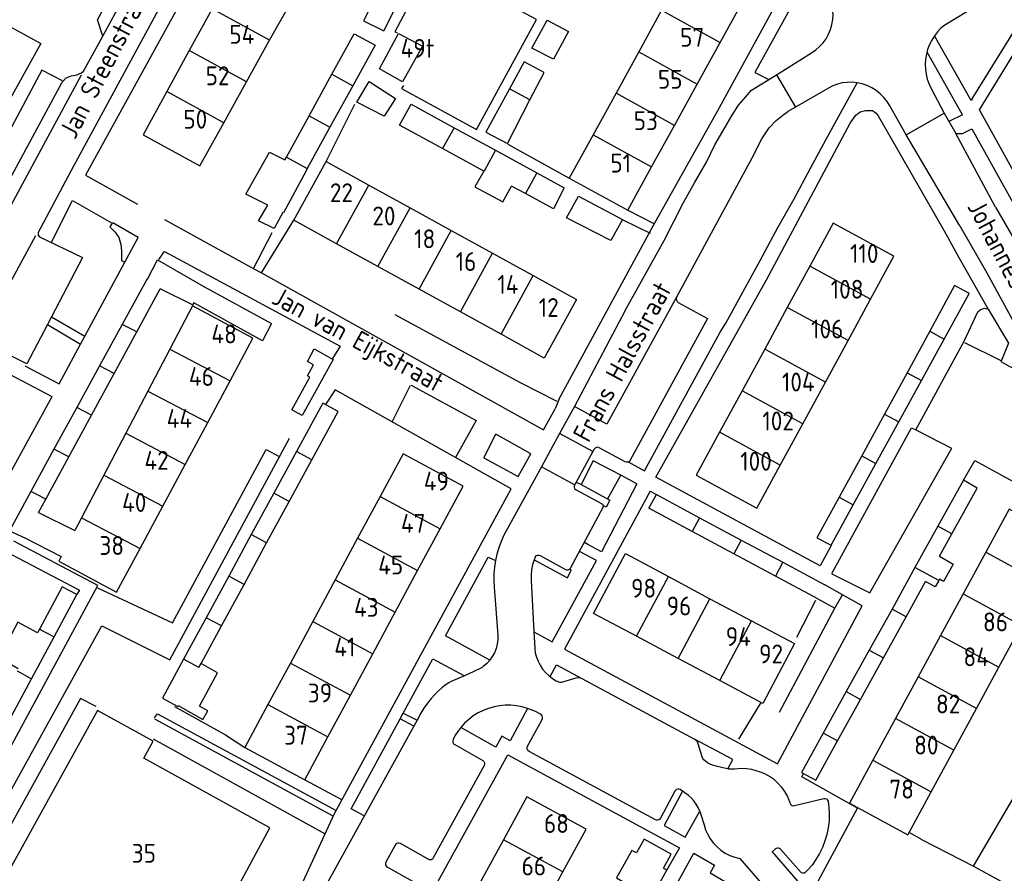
# Model space of a CAD drawing. Header units: metres. Extents: x 226218 to 240385, y 439369 to 449677.
# Tile 268 of 353: x 236533 to 236663, y 445272 to 445386. Entities that reach past the tile are written whole.
import ezdxf

# ---------------------------------------------------------------- set-up
doc = ezdxf.new("R2010")
doc.units = ezdxf.units.M
doc.header["$MEASUREMENT"] = 0
for name, color, linetype in [('DAKRAND', 4, 'Continuous'), ('DAKRAND-BYG', 4, 'Continuous'), ('HEG', 253, 'Continuous'), ('HEK', 253, 'Continuous'), ('HOOFDGEBOUW', 4, 'Continuous'), ('HUISNUMMER', 253, 'Continuous'), ('KANTVERH', 253, 'Continuous'), ('RASTER', 253, 'Continuous'), ('STRAATNAAM', 253, 'Continuous'), ('TUSSENMUUR', 253, 'Continuous')]:
    doc.layers.add(name, color=color, linetype=linetype)
doc.styles.get("Standard").update_dxf_attribs({"font": 'iso.shx'})

msp = doc.modelspace()

# ---------------------------------------------------------------- linework, layer by layer
at = {"layer": 'DAKRAND'}
for p, q in [((236548.23, 445344.28), (236551.35, 445350)), ((236546.3, 445345.28), (236543.28, 445339.76)), ((236545.22, 445338.75), (236548.23, 445344.28)), ((236543.28, 445339.76), (236540.26, 445334.24)), ((236542.21, 445333.22), (236545.22, 445338.75)), ((236540.26, 445334.24), (236537.24, 445328.71)), ((236539.2, 445327.68), (236542.21, 445333.22)), ((236537.24, 445328.71), (236534.17, 445323.11)), ((236536.15, 445322.08), (236539.2, 445327.68)), ((236535.19, 445320.31), (236536.15, 445322.08)), ((236535.19, 445320.31), (236540.02, 445317.91)), ((236533.35, 445316.93), (236538.21, 445314.45))]:
    msp.add_line(p, q, dxfattribs=at)
for points in [[(236549.64, 445351.29), (236551, 445353.84), (236557.05, 445350.34)], [(236549.64, 445351.29), (236549.6, 445351.31), (236546.3, 445345.28)], [(236555.81, 445348.14), (236555.65, 445347.86), (236551.35, 445350)], [(236557.05, 445350.34), (236566.11, 445345.4), (236564.92, 445343.09), (236555.81, 445348.14)], [(236534.17, 445323.11), (236531.31, 445317.88), (236533.35, 445316.93)]]:
    msp.add_lwpolyline(points, dxfattribs=at)
at = {"layer": 'DAKRAND-BYG'}
for p, q in [((236571.1, 445372.96), (236574.12, 445378.48)), ((236600.43, 445375.08), (236602.3, 445378.72)), ((236576.92, 445376.95), (236573.88, 445371.44)), ((236568.09, 445367.49), (236571.1, 445372.96)), ((236573.88, 445371.44), (236570.87, 445365.97)), ((236594.3, 445365.64), (236588.83, 445368.61)), ((236595.86, 445368.4), (236601.35, 445365.39)), ((236567.89, 445367.11), (236568.09, 445367.49)), ((236570.87, 445365.97), (236570.71, 445365.68)), ((236599.84, 445362.64), (236597.99, 445363.64)), ((236655.43, 445343.32), (236658.75, 445349.38)), ((236658.75, 445349.38), (236658.69, 445349.41)), ((236653.52, 445344.36), (236650.51, 445338.85)), ((236653.89, 445345.03), (236653.52, 445344.36)), ((236652.41, 445337.82), (236655.43, 445343.32)), ((236650.51, 445338.85), (236647.5, 445333.34)), ((236649.39, 445332.32), (236652.41, 445337.82)), ((236572.94, 445334.82), (236569.44, 445328.38)), ((236647.5, 445333.34), (236644.48, 445327.84)), ((236646.37, 445326.81), (236649.39, 445332.32)), ((236569.44, 445328.38), (236566.44, 445322.87)), ((236568.47, 445321.78), (236571.47, 445327.29)), ((236644.48, 445327.84), (236641.47, 445322.33)), ((236643.35, 445321.3), (236646.37, 445326.81)), ((236657.98, 445324.58), (236654.6, 445318.48)), ((236656.46, 445317.47), (236659.8, 445323.53)), ((236659.8, 445323.53), (236657.98, 445324.58)), ((236566.44, 445322.87), (236563.44, 445317.36)), ((236565.47, 445316.27), (236568.47, 445321.78)), ((236622.96, 445319.61), (236628.47, 445316.65)), ((236654.6, 445318.48), (236651.55, 445312.98)), ((236563.44, 445317.36), (236560.45, 445311.85)), ((236627.51, 445314.83), (236621.99, 445317.79)), ((236654.82, 445314.51), (236656.46, 445317.47)), ((236562.48, 445310.76), (236565.47, 445316.27)), ((236628.47, 445316.65), (236633.99, 445313.69)), ((236633.02, 445311.87), (236627.51, 445314.83)), ((236633.99, 445313.69), (236639.6, 445310.68)), ((236651.55, 445312.98), (236648.51, 445307.49)), ((236560.45, 445311.85), (236557.45, 445306.34)), ((236638.65, 445308.85), (236633.02, 445311.87)), ((236559.48, 445305.24), (236562.48, 445310.76)), ((236641.92, 445309.38), (236639.6, 445310.68)), ((236650.38, 445306.47), (236652.96, 445311.15)), ((236640.92, 445307.59), (236641.92, 445309.38)), ((236638.65, 445308.85), (236640.92, 445307.59)), ((236557.45, 445306.34), (236554.45, 445300.83)), ((236648.51, 445307.49), (236645.48, 445302.03)), ((236647.36, 445301.01), (236650.38, 445306.47)), ((236556.77, 445300.25), (236559.48, 445305.24)), ((236534.27, 445298.24), (236537.25, 445303.78)), ((236535.32, 445304.83), (236535.05, 445304.33)), ((236645.48, 445302.03), (236642.43, 445296.52)), ((236644.31, 445295.49), (236647.36, 445301.01)), ((236531.28, 445292.7), (236534.27, 445298.24)), ((236642.43, 445296.52), (236639.37, 445291)), ((236641.26, 445289.97), (236644.31, 445295.49))]:
    msp.add_line(p, q, dxfattribs=at)
for points in [[(236581.01, 445384.23), (236582.94, 445388.03), (236580.26, 445389.4), (236578.32, 445385.59), (236581.01, 445384.23)], [(236605.55, 445384.17), (236603.55, 445380.5), (236600.67, 445381.95), (236602.72, 445385.67), (236605.55, 445384.17)], [(236574.12, 445378.48), (236577.08, 445383.86), (236579.9, 445382.37), (236576.92, 445376.95)], [(236586.16, 445382.2), (236583.51, 445377.49), (236580.44, 445379.19), (236582.98, 445383.9), (236586.16, 445382.2)], [(236602.3, 445378.72), (236599.67, 445380.12), (236597.73, 445376.56)], [(236582.56, 445375.25), (236581.07, 445372.92), (236577.45, 445374.77), (236579.09, 445377.52), (236582.56, 445375.25)], [(236597.73, 445376.56), (236594.57, 445370.79), (236597.45, 445369.29), (236600.43, 445375.08)], [(236588.83, 445368.61), (236583.1, 445371.72), (236584.65, 445374.5), (236590.37, 445371.39)], [(236590.37, 445371.39), (236595.76, 445368.45), (236595.86, 445368.4)], [(236565.64, 445361.11), (236562.7, 445362.55), (236565.85, 445368.15), (236567.89, 445367.11)], [(236570.71, 445365.68), (236567.71, 445360.1), (236567.62, 445360.14)], [(236594.3, 445365.64), (236593.13, 445363.53), (236596.85, 445361.55), (236597.99, 445363.64)], [(236601.35, 445365.39), (236604.98, 445363.41), (236603.54, 445360.63), (236599.84, 445362.64)], [(236612.72, 445359.21), (236611.17, 445356.43), (236605.27, 445359.43), (236606.87, 445362.31), (236612.72, 445359.21)], [(236567.62, 445360.14), (236566.46, 445358.01), (236564.38, 445359.01), (236565.64, 445361.11)], [(236658.69, 445349.41), (236656.79, 445350.45), (236653.89, 445345.03)], [(236574.3, 445340.63), (236570.18, 445333.18), (236568.8, 445333.94), (236571.2, 445338.28), (236570.88, 445338.46), (236571.68, 445339.91), (236570.88, 445340.35), (236571.8, 445342.02), (236574.3, 445340.63)], [(236571.47, 445327.29), (236574.97, 445333.72), (236572.94, 445334.82)], [(236621.99, 445317.79), (236616.23, 445320.89), (236617.23, 445322.68), (236622.96, 445319.61)], [(236641.47, 445322.33), (236638.53, 445316.95), (236640.41, 445315.95), (236643.35, 445321.3)], [(236654.82, 445314.51), (236656.62, 445313.43), (236655.33, 445311.15), (236654.82, 445311.44), (236654.72, 445311.26)], [(236537.25, 445303.78), (236540.28, 445309.4), (236538.34, 445310.45), (236535.32, 445304.83)], [(236654.72, 445311.26), (236654.24, 445310.43), (236652.96, 445311.15)], [(236535.05, 445304.33), (236532.43, 445305.74), (236529.92, 445301.04), (236532.5, 445299.58)], [(236554.45, 445300.83), (236551.64, 445295.66), (236553.67, 445294.56), (236553.74, 445294.69)], [(236553.74, 445294.69), (236556.99, 445292.82), (236557.68, 445293.97), (236556.55, 445294.58), (236558.94, 445299.02), (236556.77, 445300.25)], [(236639.37, 445291), (236636.49, 445285.8), (236638.38, 445284.75), (236641.26, 445289.97)], [(236618.15, 445273.07), (236619.19, 445274.92), (236615.6, 445276.93), (236614.6, 445275.12), (236613.96, 445275.43), (236611.93, 445271.79), (236612.98, 445271.17), (236611.92, 445269.27), (236610.65, 445270), (236610.38, 445269.53)], [(236618.15, 445273.07), (236618.61, 445272.84), (236615.29, 445266.86)]]:
    msp.add_lwpolyline(points, dxfattribs=at)
at = {"layer": 'HEG'}
for p, q in [((236659.31, 445273.36), (236665.51, 445283.92)), ((236652.51, 445276.86), (236659.31, 445273.36))]:
    msp.add_line(p, q, dxfattribs=at)
at = {"layer": 'HEK'}
for p, q in [((236635.85, 445303.74), (236638.4, 445308.65)), ((236633.56, 445293.78), (236640.92, 445307.59)), ((236628.17, 445290.2), (236631.14, 445295.07)), ((236652.51, 445276.86), (236650.77, 445277.83)), ((236659.31, 445273.36), (236663.91, 445270.82))]:
    msp.add_line(p, q, dxfattribs=at)
for points in [[(236582.49, 445346.58), (236599.15, 445337.58), (236604.01, 445335.09)], [(236657.98, 445324.58), (236659.49, 445327.22), (236665.96, 445323.66)]]:
    msp.add_lwpolyline(points, dxfattribs=at)
at = {"layer": 'HOOFDGEBOUW'}
for p, q in [((236565.87, 445383), (236568.93, 445388.49)), ((236625.68, 445382.72), (236628.73, 445388.25)), ((236558.22, 445387.18), (236555.2, 445381.66)), ((236617.92, 445386.99), (236614.88, 445381.46)), ((236562.81, 445377.5), (236565.87, 445383)), ((236622.64, 445377.19), (236625.68, 445382.72)), ((236555.2, 445381.66), (236552.2, 445376.19)), ((236614.88, 445381.46), (236611.86, 445375.97)), ((236559.77, 445372.04), (236562.81, 445377.5)), ((236619.61, 445371.7), (236622.64, 445377.19)), ((236611.86, 445375.97), (236608.82, 445370.45)), ((236616.57, 445366.18), (236619.61, 445371.7)), ((236579.03, 445363.78), (236584.51, 445360.76)), ((236584.51, 445360.76), (236589.99, 445357.74)), ((236589.99, 445357.74), (236595.48, 445354.72)), ((236580.22, 445352.97), (236574.74, 445355.99)), ((236595.48, 445354.72), (236600.87, 445351.75)), ((236645.65, 445348.64), (236648.75, 445354.33)), ((236585.71, 445349.95), (236580.22, 445352.97)), ((236637.59, 445353.02), (236634.59, 445347.5)), ((236600.87, 445351.75), (236606.61, 445348.59)), ((236591.19, 445346.93), (236585.71, 445349.95)), ((236642.66, 445343.12), (236645.65, 445348.64)), ((236596.59, 445343.96), (236591.19, 445346.93)), ((236634.59, 445347.5), (236631.6, 445341.98)), ((236639.66, 445337.6), (236642.66, 445343.12)), ((236552.62, 445341.99), (236549.7, 445336.41)), ((236631.6, 445341.98), (236628.6, 445336.47)), ((236557.65, 445332.24), (236560.64, 445337.8)), ((236549.7, 445336.41), (236546.78, 445330.83)), ((236628.6, 445336.47), (236625.6, 445330.95)), ((236636.66, 445332.08), (236639.66, 445337.6)), ((236554.67, 445326.69), (236557.65, 445332.24)), ((236633.67, 445326.57), (236636.66, 445332.08)), ((236546.78, 445330.83), (236543.86, 445325.24)), ((236551.69, 445321.14), (236554.67, 445326.69)), ((236543.86, 445325.24), (236540.9, 445319.59)), ((236588.49, 445318.12), (236591.56, 445323.81)), ((236580.53, 445322.41), (236577.55, 445316.88)), ((236548.67, 445315.53), (236551.69, 445321.14)), ((236540.9, 445319.59), (236540.02, 445317.91)), ((236585.52, 445312.59), (236588.49, 445318.12)), ((236577.55, 445316.88), (236574.58, 445311.36)), ((236660.95, 445315.03), (236657.95, 445309.51)), ((236582.54, 445307.07), (236585.52, 445312.59)), ((236618.81, 445311.8), (236624.33, 445308.86)), ((236574.58, 445311.36), (236571.6, 445305.84)), ((236657.95, 445309.51), (236654.95, 445303.99)), ((236624.33, 445308.86), (236629.86, 445305.92)), ((236579.56, 445301.55), (236582.54, 445307.07)), ((236571.6, 445305.84), (236568.63, 445300.32)), ((236629.86, 445305.92), (236635.57, 445302.89)), ((236662.7, 445299.78), (236665.7, 445305.3)), ((236620.12, 445300.94), (236614.59, 445303.88)), ((236654.95, 445303.99), (236651.97, 445298.5)), ((236576.59, 445296.03), (236579.56, 445301.55)), ((236568.63, 445300.32), (236565.65, 445294.79)), ((236625.65, 445298), (236620.12, 445300.94)), ((236659.72, 445294.3), (236662.7, 445299.78)), ((236651.97, 445298.5), (236648.97, 445292.97)), ((236573.61, 445290.51), (236576.59, 445296.03)), ((236656.71, 445288.76), (236659.72, 445294.3)), ((236648.97, 445292.97), (236645.95, 445287.42)), ((236653.7, 445283.21), (236656.71, 445288.76)), ((236650.77, 445277.83), (236653.7, 445283.21)), ((236604.79, 445272.58), (236607.88, 445278.26)), ((236596.92, 445276.86), (236593.93, 445271.36)), ((236601.79, 445267.08), (236604.79, 445272.58))]:
    msp.add_line(p, q, dxfattribs=at)
for points in [[(236552.2, 445376.19), (236549.06, 445370.45), (236556.59, 445366.33), (236559.77, 445372.04)], [(236608.82, 445370.45), (236605.65, 445364.71), (236613.41, 445360.43), (236616.57, 445366.18)], [(236574.74, 445355.99), (236569.08, 445359.1), (236573.37, 445366.89), (236579.03, 445363.78)], [(236648.75, 445354.33), (236640.68, 445358.71), (236637.59, 445353.02)], [(236606.61, 445348.59), (236602.33, 445340.8), (236596.59, 445343.96)], [(236560.64, 445337.8), (236563.66, 445343.43), (236555.63, 445347.75), (236552.62, 445341.99)], [(236625.6, 445330.95), (236622.51, 445325.26), (236630.57, 445320.87), (236633.67, 445326.57)], [(236591.56, 445323.81), (236583.6, 445328.1), (236580.53, 445322.41)], [(236670.13, 445317.43), (236664.04, 445320.73), (236660.95, 445315.03)], [(236538.21, 445314.45), (236537.89, 445313.83), (236545.55, 445309.72), (236548.67, 445315.53)], [(236614.59, 445303.88), (236608.89, 445306.91), (236613.1, 445314.84), (236618.81, 445311.8)], [(236635.57, 445302.89), (236631.35, 445294.96), (236625.65, 445298)], [(236565.65, 445294.79), (236562.58, 445289.1), (236570.54, 445284.81), (236573.61, 445290.51)], [(236565.88, 445278.45), (236549.16, 445287.67), (236550.42, 445289.95), (236543.02, 445294.03), (236528.98, 445268.71), (236536.4, 445264.66), (236536.97, 445265.81), (236543.3, 445262.12), (236542.58, 445260.81), (236543.79, 445260.09), (236544.32, 445260.72), (236545.98, 445259.78), (236544.97, 445257.83), (236552.51, 445253.66), (236565.88, 445278.45)], [(236645.95, 445287.42), (236642.86, 445281.72), (236650.61, 445277.52), (236650.77, 445277.83)], [(236607.88, 445278.26), (236600.02, 445282.54), (236596.92, 445276.86)]]:
    msp.add_lwpolyline(points, dxfattribs=at)
at = {"layer": 'KANTVERH'}
for p, q in [((236543.71, 445383.53), (236554.91, 445404.35)), ((236658.45, 445386.79), (236655.51, 445385.02)), ((236633.15, 445378.43), (236637.82, 445381.34)), ((236657.84, 445373.08), (236653.15, 445381.43)), ((236629.83, 445376.39), (236633.15, 445378.43)), ((236633.15, 445378.43), (236635.67, 445374.12)), ((236639.7, 445369.8), (236643.87, 445377.35)), ((236640.05, 445376.66), (236635.67, 445374.12)), ((236653.7, 445376.59), (236655.42, 445373.3)), ((236573.37, 445366.89), (236577.2, 445374.52)), ((236635.67, 445374.12), (236634.69, 445373.56)), ((236650.37, 445370.46), (236648.21, 445374.29)), ((236650.37, 445370.46), (236655.42, 445373.3)), ((236655.42, 445373.3), (236656.99, 445370.64)), ((236657.84, 445373.08), (236656.06, 445372.22)), ((236657.51, 445358.38), (236650.37, 445370.46)), ((236662.23, 445360.85), (236656.99, 445370.64)), ((236597.5, 445369.19), (236605.65, 445364.71)), ((236630.15, 445367.84), (236619.91, 445348.87)), ((236613.41, 445360.43), (236616.86, 445358.69)), ((236564.77, 445352.12), (236569.08, 445359.1)), ((236612.78, 445359.16), (236616.4, 445357.4)), ((236563.73, 445352.68), (236566.21, 445357.47)), ((236655.41, 445357.68), (236657.39, 445354.17)), ((236527.13, 445342.98), (236534.82, 445357.06)), ((236657.39, 445354.17), (236657.41, 445354.16)), ((236657.39, 445354.17), (236661.29, 445347.28)), ((236613.09, 445347.13), (236606.33, 445334.38)), ((236536.91, 445346.3), (236536.37, 445345.26)), ((236536.91, 445346.3), (236541.35, 445343.7)), ((236536.37, 445345.26), (236540.78, 445342.64)), ((236625.69, 445344.25), (236626.45, 445345.45)), ((236540.78, 445342.64), (236541.35, 445343.7)), ((236658.14, 445342.86), (236662.95, 445340.47)), ((236574.55, 445336.57), (236573.29, 445334.63)), ((236582.12, 445332.33), (236584.59, 445337.23)), ((236604.32, 445335.41), (236603.76, 445334.05)), ((236606.33, 445334.38), (236604.37, 445330.81)), ((236651.65, 445331.26), (236656.41, 445328.86)), ((236594.31, 445327.58), (236595.91, 445330.72)), ((236604.37, 445330.81), (236601.95, 445326.37)), ((236608.79, 445328.4), (236604.37, 445330.81)), ((236608.96, 445328.72), (236608.79, 445328.4)), ((236613.06, 445327.03), (236609.63, 445328.91)), ((236608.79, 445328.4), (236606.58, 445324.35)), ((236601.95, 445326.37), (236596.98, 445317.28)), ((236606.36, 445323.99), (236601.95, 445326.37)), ((236610.75, 445322.08), (236612.49, 445325.25)), ((236614.62, 445324.1), (236612.49, 445325.25)), ((236606.58, 445324.35), (236606.36, 445323.99)), ((236606.56, 445323.32), (236609.94, 445321.51)), ((236606.58, 445324.35), (236607.22, 445324)), ((236616.39, 445323.14), (236617.23, 445322.68)), ((236610.1, 445320.96), (236605.82, 445312.94)), ((236601.12, 445314.38), (236600.98, 445314.03)), ((236601.8, 445314.6), (236605.16, 445312.75)), ((236605.82, 445312.94), (236605.69, 445312.79)), ((236595.69, 445310.4), (236596.16, 445304.02)), ((236600.61, 445311.29), (236600.96, 445304.46)), ((236644.52, 445307.93), (236641.92, 445309.38)), ((236600.96, 445304.46), (236601.06, 445302.28)), ((236594.24, 445299.85), (236594.07, 445299.74)), ((236592.13, 445298.8), (236589.95, 445297.85)), ((236594.07, 445299.74), (236592.13, 445298.8)), ((236589.95, 445297.85), (236589.64, 445297.68)), ((236603.92, 445297.97), (236604.04, 445297.89)), ((236604.81, 445297.81), (236606.58, 445298.35)), ((236607.33, 445298.28), (236622.3, 445290.21)), ((236583.19, 445292.89), (236583.61, 445293.66)), ((236583.61, 445293.66), (236585.44, 445292.74)), ((236585.95, 445293.65), (236585.44, 445292.74)), ((236601.83, 445293.51), (236601.09, 445293.91)), ((236574.32, 445279.97), (236550.62, 445292.87)), ((236585, 445291.93), (236583.19, 445292.89)), ((236585.44, 445292.74), (236585, 445291.93)), ((236600.11, 445289.26), (236602.04, 445292.82)), ((236590.48, 445290.63), (236590.24, 445290.17)), ((236550.41, 445290.24), (236573.25, 445277.65)), ((236590.44, 445289.48), (236594.16, 445287.39)), ((236623.29, 445287.88), (236622.78, 445289.6)), ((236617.08, 445279.52), (236600.31, 445288.59)), ((236594.34, 445286.7), (236587.6, 445274.44)), ((236570.54, 445284.81), (236575.48, 445282.16)), ((236619.69, 445283.3), (236617.77, 445279.7)), ((236620.67, 445283.31), (236620.36, 445283.51)), ((236621.01, 445283.1), (236620.67, 445283.31)), ((236634.91, 445281.91), (236634.93, 445281.79)), ((236635.56, 445281.4), (236639.46, 445282.34)), ((236640.01, 445281.96), (236640.12, 445281.18)), ((236622.98, 445280.64), (236623.07, 445280.35)), ((236623.07, 445280.35), (236623.55, 445278.83)), ((236586.93, 445274.26), (236583.23, 445276.34)), ((236582.55, 445276.13), (236581.3, 445273.9)), ((236636.35, 445272.59), (236633.71, 445275.6)), ((236628.29, 445274.38), (236633, 445268.97)), ((236581.51, 445273.21), (236585.24, 445271.12)), ((236637.29, 445272.8), (236637.03, 445272.54))]:
    msp.add_line(p, q, dxfattribs=at)
for points in [[(236579.98, 445433.18), (236579.13, 445432.94), (236578.29, 445432.54), (236577.39, 445432.3), (236576.69, 445431.71), (236575.95, 445431.21), (236575.15, 445430.42), (236574.5, 445429.87), (236573.9, 445429.03), (236573.6, 445428.34), (236563.31, 445409.49), (236551.91, 445388.61), (236539.82, 445366.29), (236535.12, 445357.46), (236535.12, 445357.11), (236535.32, 445356.91), (236541.02, 445354.16), (236536.91, 445346.3)], [(236604.32, 445335.41), (236616.8, 445358.35), (236625.35, 445373.57), (236635.89, 445392.97), (236631.74, 445400.53), (236617.95, 445407.38), (236576.93, 445429.67), (236564.24, 445406.7), (236555.6, 445390.83), (236541.41, 445365.09), (236548.34, 445361.25)], [(236680.24, 445337.88), (236672.28, 445351.81), (236660.13, 445373.76), (236666.72, 445384.52), (236679.3, 445405.35), (236682.9, 445411.2), (236684.8, 445414.03)], [(236526.77, 445356.09), (236538.32, 445377.42), (236538.86, 445378.02), (236539.56, 445378.26), (236540.26, 445378.41), (236540.9, 445378.66), (236541.15, 445378.9), (236543.71, 445383.53), (236543.01, 445385.7), (236552.78, 445403.75), (236554.95, 445404.4)], [(236583.63, 445376.98), (236583.38, 445376.59), (236593.34, 445371.14), (236601.29, 445385.77), (236587.3, 445393.22), (236582.51, 445384.14), (236582.8, 445384.04)], [(236517.9, 445392.22), (236535.5, 445382.55), (236520.71, 445356.01), (236519.22, 445356.76)], [(236659.14, 445375.21), (236667.58, 445388.89), (236664.61, 445390.57)], [(236636.01, 445388.68), (236635.58, 445388.35), (236630.28, 445378.72), (236632.13, 445377.8)], [(236637.82, 445381.34), (236638.38, 445381.72), (236638.89, 445382.16), (236639.35, 445382.66), (236639.74, 445383.21), (236640.08, 445383.8), (236640.33, 445384.43), (236640.52, 445385.08), (236640.63, 445385.75), (236640.67, 445386.42), (236640.62, 445387.1), (236640.5, 445387.76), (236640.3, 445388.41), (236640.02, 445389.03), (236639.68, 445389.61)], [(236655.51, 445385.02), (236655, 445384.59), (236654.54, 445384.11), (236654.13, 445383.59)], [(236654.13, 445383.59), (236653.77, 445383.02), (236653.47, 445382.42), (236653.23, 445381.79), (236653.06, 445381.14), (236652.95, 445380.48), (236652.91, 445379.81), (236652.93, 445379.14), (236653.03, 445378.48), (236653.19, 445377.83), (236653.42, 445377.19), (236653.7, 445376.59)], [(236659.14, 445375.21), (236659.02, 445375.01), (236654.13, 445383.59)], [(236517.77, 445336.15), (236526.91, 445352.57), (236535.26, 445367.99), (236540.9, 445378.41)], [(236538.36, 445377.62), (236535.64, 445379.02), (236523.54, 445356.4), (236526.27, 445354.95)], [(236643.87, 445377.35), (236643.22, 445377.42), (236642.56, 445377.41), (236641.9, 445377.33), (236641.26, 445377.18), (236640.64, 445376.96), (236640.05, 445376.66)], [(236648.21, 445374.29), (236647.85, 445374.87), (236647.43, 445375.41), (236646.94, 445375.9), (236646.4, 445376.33), (236645.82, 445376.69), (236645.2, 445376.99), (236644.55, 445377.21), (236643.87, 445377.35)], [(236613.09, 445347.13), (236618.24, 445356.4), (236620.84, 445361.46), (236622.29, 445364.09), (236623.89, 445366.82), (236624.99, 445369.1), (236626.04, 445370.94), (236627.29, 445373.07), (236628.13, 445374.36), (236629.03, 445375.45), (236629.83, 445376.39)], [(236640.41, 445315.9), (236638.97, 445313.22), (236617.15, 445325.01), (236631.84, 445351.2), (236642.93, 445371.98), (236643.68, 445373.07), (236644.28, 445373.51), (236644.97, 445373.66), (236645.92, 445373.66), (236646.41, 445373.31), (236646.66, 445372.96), (236655.41, 445357.68)], [(236630.15, 445367.84), (236631.2, 445369.93), (236632.2, 445371.36), (236633.14, 445372.36), (236633.99, 445373.05), (236634.69, 445373.56)], [(236656.99, 445370.64), (236657.88, 445370.64), (236659.08, 445371.23), (236673.5, 445345.4), (236673.45, 445345.15), (236672.11, 445344.56), (236671.86, 445344.26), (236671.86, 445344.06), (236672.9, 445341.92), (236673.34, 445341.82), (236673.64, 445341.82), (236675.13, 445342.66), (236677.7, 445337.93), (236681.26, 445331.76), (236683.63, 445327.43), (236685.81, 445323.6), (236688.18, 445319.47), (236690.35, 445315.69)], [(236626.45, 445345.45), (236631, 445353.78), (236633.35, 445358.15), (236635.5, 445361.96), (236637.7, 445366.03), (236639.7, 445369.8)], [(236536.86, 445356.11), (236539.71, 445361.72), (236544.96, 445358.72), (236544.66, 445358.22), (236545.36, 445357.53), (236545.85, 445356.83), (236546.1, 445355.89), (236546.19, 445355.04), (236546.19, 445354.34), (236546.19, 445353.75), (236546.64, 445353.55)], [(236662.23, 445360.85), (236666.28, 445353.87), (236670.67, 445345.96), (236671.76, 445344.11)], [(236541.35, 445343.7), (236548.43, 445356.82), (236545.06, 445358.77)], [(236551.91, 445359.2), (236563.87, 445352.6), (236564.77, 445352.12)], [(236657.51, 445358.38), (236661.1, 445352.1), (236668.17, 445339.16), (236671.48, 445333.63), (236683.93, 445311.78), (236689.91, 445300.78), (236692.35, 445296.81)], [(236551.15, 445353.89), (236551.91, 445354.97), (236575.22, 445342.38), (236574.22, 445340.74)], [(236564.77, 445352.12), (236602.24, 445331.27), (236603.76, 445334.05)], [(236619.91, 445348.87), (236610.63, 445332.01), (236606.33, 445334.38)], [(236620.12, 445348.2), (236624.01, 445346.05), (236613.72, 445327.24)], [(236619.91, 445348.87), (236619.86, 445348.68), (236619.88, 445348.49), (236619.97, 445348.32), (236620.12, 445348.2)], [(236640.51, 445312.19), (236651.1, 445331.56), (236651.65, 445331.26), (236658.09, 445343.06), (236659.89, 445346.93), (236660.19, 445347.23), (236660.79, 445347.43), (236661.29, 445347.28)], [(236661.29, 445347.28), (236663.96, 445342.8), (236663, 445340.41)], [(236536.37, 445345.26), (236533.63, 445340.02), (236527.53, 445343.07), (236527.13, 445342.98)], [(236613.46, 445327.01), (236615.64, 445325.83), (236625.69, 445344.25)], [(236533.38, 445339.78), (236537.94, 445337.38), (236540.78, 445342.64)], [(236536.94, 445335.64), (236528.55, 445320.37), (236519.77, 445324.91), (236528.11, 445340.34), (236536.94, 445335.69)], [(236662.94, 445340.35), (236662.95, 445340.37), (236663.95, 445339.77), (236665.19, 445339.17), (236666.33, 445338.67), (236667.07, 445338.36), (236667.57, 445338.36), (236667.92, 445338.51), (236668.12, 445338.86), (236668.22, 445339.21)], [(236534.91, 445195.09), (236560.08, 445249.12), (236574.49, 445280.34), (236597.93, 445323.46), (236574.55, 445336.57)], [(236584.64, 445337.23), (236593.27, 445332.53), (236590.54, 445327.6)], [(236513.32, 445249.91), (236524.52, 445270.79), (236543.6, 445305.27), (236552.63, 445300.72), (236568.52, 445330.18)], [(236594.31, 445327.58), (236598.86, 445325.1), (236600.55, 445328.1), (236595.91, 445330.72)], [(236609.63, 445328.91), (236609.45, 445328.96), (236609.25, 445328.95), (236609.08, 445328.86), (236608.96, 445328.72)], [(236640.51, 445312.17), (236645.57, 445309.62), (236656.45, 445328.84)], [(236613.72, 445327.24), (236613.6, 445327.09), (236613.43, 445327), (236613.24, 445326.98), (236613.06, 445327.03)], [(236612.49, 445325.25), (236608.82, 445327.16), (236607.22, 445324)], [(236606.36, 445323.99), (236606.3, 445323.8), (236606.32, 445323.61), (236606.41, 445323.44), (236606.56, 445323.32)], [(236607.22, 445324), (236611.03, 445321.92), (236610.56, 445321.03), (236610.19, 445321.18)], [(236614.62, 445324.1), (236609.92, 445315.1), (236608.12, 445316.07), (236607.68, 445316.31)], [(236616.39, 445323.14), (236605, 445302.18), (236633.29, 445286.94), (236644.52, 445307.93)], [(236518.83, 445275.86), (236522.37, 445282.33), (236502.33, 445293.17), (236517.97, 445321.84), (236540.63, 445309.99), (236540.28, 445309.4)], [(236609.94, 445321.51), (236610.06, 445321.41), (236610.13, 445321.27), (236610.15, 445321.11), (236610.1, 445320.96)], [(236596.98, 445317.28), (236596.61, 445316.47), (236596.3, 445315.63), (236596.05, 445314.78), (236595.86, 445313.91)], [(236528.23, 445287.03), (236529.83, 445286.18), (236543.04, 445310.6), (236531.9, 445316.5)], [(236595.09, 445300.7), (236589.2, 445303.91), (236594.9, 445314.39), (236595.86, 445313.91)], [(236600.96, 445304.46), (236603.39, 445303.12), (236609.25, 445313.93), (236607.03, 445315.13)], [(236601.12, 445314.38), (236601.24, 445314.53), (236601.42, 445314.63), (236601.61, 445314.65), (236601.8, 445314.6)], [(236595.86, 445313.91), (236595.73, 445313.04), (236595.65, 445312.16), (236595.64, 445311.28), (236595.69, 445310.4)], [(236600.98, 445314.03), (236600.78, 445313.36), (236600.65, 445312.68), (236600.59, 445311.98), (236600.61, 445311.29)], [(236600.98, 445314.03), (236605.43, 445311.64), (236605.92, 445312.65), (236605.69, 445312.79)], [(236605.16, 445312.75), (236605.34, 445312.69), (236605.52, 445312.7), (236605.69, 445312.79)], [(236596.16, 445304.02), (236596.15, 445303.42), (236596.08, 445302.82), (236595.93, 445302.24), (236595.71, 445301.68)], [(236595.71, 445301.68), (236595.43, 445301.17), (236595.09, 445300.7)], [(236601.06, 445302.28), (236601.14, 445301.69), (236601.29, 445301.11), (236601.51, 445300.55), (236601.78, 445300.02), (236602.11, 445299.52), (236602.5, 445299.06), (236602.93, 445298.64), (236603.41, 445298.28), (236603.92, 445297.97)], [(236583.61, 445293.66), (236587.54, 445300.89), (236591.67, 445298.66)], [(236595.09, 445300.7), (236594.69, 445300.25), (236594.24, 445299.85)], [(236603.1, 445298.54), (236603.95, 445300.1), (236607.33, 445298.28)], [(236589.64, 445297.68), (236589.17, 445297.37), (236588.73, 445297.03)], [(236604.04, 445297.89), (236604.22, 445297.8), (236604.41, 445297.76), (236604.61, 445297.76), (236604.81, 445297.81)], [(236606.58, 445298.35), (236606.84, 445298.39), (236607.09, 445298.37), (236607.33, 445298.28)], [(236587.83, 445296.19), (236587.3, 445295.6), (236586.81, 445294.98), (236586.36, 445294.33), (236585.95, 445293.65)], [(236588.73, 445297.03), (236588.27, 445296.62), (236587.83, 445296.19)], [(236542.82, 445294.54), (236540.74, 445295.59), (236526.75, 445270.24), (236529.08, 445268.9)], [(236553.25, 445294.56), (236560, 445290.8), (236562.58, 445289.1)], [(236600.12, 445294.3), (236599.4, 445294.51), (236598.65, 445294.65), (236597.9, 445294.72), (236597.15, 445294.72), (236596.4, 445294.65), (236595.66, 445294.51), (236594.93, 445294.3), (236594.23, 445294.03), (236593.55, 445293.69), (236592.91, 445293.29), (236592.31, 445292.83), (236591.76, 445292.32), (236591.25, 445291.76)], [(236550.57, 445293.02), (236550.97, 445293.57), (236574.7, 445280.73)], [(236600.12, 445294.3), (236597.8, 445289.99), (236596.7, 445290.6), (236595.9, 445289.15), (236591.25, 445291.76)], [(236601.09, 445293.91), (236600.61, 445294.12), (236600.12, 445294.3)], [(236602.04, 445292.82), (236602.1, 445292.97), (236602.1, 445293.13), (236602.05, 445293.29), (236601.96, 445293.42), (236601.83, 445293.51)], [(236578.43, 445280.05), (236576.7, 445280.98), (236583.19, 445292.89)], [(236585, 445291.93), (236570.2, 445265.09), (236565.21, 445255.97)], [(236591.25, 445291.76), (236590.84, 445291.21), (236590.48, 445290.63)], [(236590.24, 445290.17), (236590.18, 445289.98), (236590.2, 445289.78), (236590.29, 445289.61), (236590.44, 445289.48)], [(236626.69, 445286.25), (236627.36, 445287.49), (236622.3, 445290.21)], [(236622.78, 445289.6), (236622.68, 445289.85), (236622.52, 445290.05), (236622.3, 445290.21)], [(236599.92, 445239.07), (236598.8, 445237.01), (236576.26, 445249.41), (236586.79, 445268.68), (236597.49, 445288.11), (236620.27, 445275.77), (236618.61, 445272.84)], [(236600.31, 445288.59), (236600.16, 445288.72), (236600.07, 445288.89), (236600.06, 445289.08), (236600.11, 445289.26)], [(236594.16, 445287.39), (236594.31, 445287.26), (236594.4, 445287.08), (236594.41, 445286.89), (236594.34, 445286.7)], [(236623.72, 445287.28), (236623.53, 445287.45), (236623.39, 445287.65), (236623.29, 445287.88)], [(236624.69, 445286.77), (236624.35, 445286.9), (236624.02, 445287.08), (236623.72, 445287.28)], [(236626.69, 445286.25), (236626.02, 445286.39), (236625.35, 445286.56), (236624.69, 445286.77)], [(236626.69, 445286.25), (236627.58, 445286.28), (236628.47, 445286.38)], [(236628.47, 445286.38), (236629.17, 445286.33), (236629.86, 445286.22)], [(236629.86, 445286.22), (236630.44, 445286.07), (236631.01, 445285.88), (236631.57, 445285.66)], [(236631.57, 445285.66), (236631.98, 445285.45), (236632.38, 445285.21), (236632.75, 445284.93)], [(236638.07, 445270.21), (236643.92, 445281.07), (236636.52, 445285.22), (236636.76, 445285.65)], [(236632.75, 445284.93), (236633.31, 445284.42), (236633.8, 445283.86), (236634.24, 445283.25), (236634.61, 445282.6), (236634.91, 445281.91)], [(236620.67, 445283.31), (236618.24, 445278.74), (236621.04, 445277.21), (236622.98, 445280.64)], [(236620.36, 445283.51), (236620.22, 445283.57), (236620.06, 445283.57), (236619.9, 445283.53), (236619.78, 445283.43), (236619.69, 445283.3)], [(236622.98, 445280.64), (236622.77, 445281.13), (236622.51, 445281.6), (236622.2, 445282.03), (236621.84, 445282.43), (236621.44, 445282.79), (236621.01, 445283.1)], [(236634.93, 445281.79), (236634.99, 445281.63), (236635.1, 445281.51), (236635.24, 445281.42), (236635.4, 445281.38), (236635.56, 445281.4)], [(236639.46, 445282.34), (236639.65, 445282.34), (236639.82, 445282.27), (236639.95, 445282.13), (236640.01, 445281.96)], [(236640.12, 445281.18), (236640.17, 445280.27), (236640.14, 445279.36), (236640.03, 445278.45), (236639.85, 445277.56), (236639.6, 445276.69), (236639.27, 445275.84), (236638.87, 445275.02), (236638.41, 445274.24), (236637.88, 445273.5), (236637.29, 445272.8)], [(236617.77, 445279.7), (236617.67, 445279.57), (236617.54, 445279.48), (236617.38, 445279.44), (236617.22, 445279.46), (236617.08, 445279.52)], [(236623.55, 445278.83), (236623.76, 445278.18), (236624.03, 445277.55), (236624.38, 445276.96), (236624.79, 445276.41), (236625.27, 445275.91), (236625.79, 445275.47), (236626.36, 445275.09), (236626.98, 445274.78), (236627.62, 445274.54), (236628.29, 445274.38)], [(236583.23, 445276.34), (236583.08, 445276.4), (236582.92, 445276.4), (236582.77, 445276.35), (236582.64, 445276.26), (236582.55, 445276.13)], [(236600.5, 445212.53), (236618.07, 445245.57), (236616.26, 445246.51), (236608.46, 445232.33), (236600.77, 445236.32), (236622.21, 445275.06), (236624.93, 445273.46), (236624.34, 445272.47), (236629.19, 445269.63)], [(236633.01, 445275.59), (236632.58, 445275.26), (236636.01, 445271.33), (236638.07, 445270.21)], [(236633.71, 445275.6), (236633.58, 445275.7), (236633.43, 445275.75), (236633.28, 445275.75), (236633.13, 445275.69), (236633.01, 445275.59)], [(236581.3, 445273.9), (236581.25, 445273.75), (236581.24, 445273.59), (236581.29, 445273.44), (236581.38, 445273.31), (236581.51, 445273.21)], [(236587.6, 445274.44), (236587.48, 445274.29), (236587.3, 445274.2), (236587.11, 445274.19), (236586.93, 445274.26)], [(236637.03, 445272.54), (236636.87, 445272.44), (236636.68, 445272.41), (236636.5, 445272.47), (236636.35, 445272.59)]]:
    msp.add_lwpolyline(points, dxfattribs=at)
at = {"layer": 'RASTER'}
msp.add_lwpolyline([(236543.02, 445310.29), (236552.98, 445305.64), (236565.43, 445328.65), (236567.22, 445327.7)], dxfattribs=at)
at = {"layer": 'TUSSENMUUR'}
for p, q in [((236565.87, 445383), (236558.22, 445387.18)), ((236617.92, 445386.99), (236625.68, 445382.72)), ((236562.81, 445377.5), (236555.2, 445381.66)), ((236614.88, 445381.46), (236622.64, 445377.19)), ((236574.12, 445378.48), (236576.92, 445376.95)), ((236559.77, 445372.04), (236552.2, 445376.19)), ((236600.43, 445375.08), (236597.73, 445376.56)), ((236619.61, 445371.7), (236611.86, 445375.97)), ((236571.1, 445372.96), (236573.88, 445371.44)), ((236590.37, 445371.39), (236588.83, 445368.61)), ((236608.82, 445370.45), (236616.57, 445366.18)), ((236568.09, 445367.49), (236570.87, 445365.97)), ((236601.35, 445365.39), (236599.84, 445362.64)), ((236574.74, 445355.99), (236579.03, 445363.78)), ((236580.22, 445352.97), (236584.51, 445360.76)), ((236585.71, 445349.95), (236589.99, 445357.74)), ((236591.19, 445346.93), (236595.48, 445354.72)), ((236645.65, 445348.64), (236637.59, 445353.02)), ((236596.59, 445343.96), (236600.87, 445351.75)), ((236642.66, 445343.12), (236634.59, 445347.5)), ((236548.23, 445344.28), (236546.3, 445345.28)), ((236653.52, 445344.36), (236655.43, 445343.32)), ((236552.62, 445341.99), (236560.64, 445337.8)), ((236639.66, 445337.6), (236631.6, 445341.98)), ((236545.22, 445338.75), (236543.28, 445339.76)), ((236650.51, 445338.85), (236652.41, 445337.82)), ((236549.7, 445336.41), (236557.65, 445332.24)), ((236636.66, 445332.08), (236628.6, 445336.47)), ((236542.21, 445333.22), (236540.26, 445334.24)), ((236647.5, 445333.34), (236649.39, 445332.32)), ((236546.78, 445330.83), (236554.67, 445326.69)), ((236633.67, 445326.57), (236625.6, 445330.95)), ((236539.2, 445327.68), (236537.24, 445328.71)), ((236571.47, 445327.29), (236569.44, 445328.38)), ((236644.48, 445327.84), (236646.37, 445326.81)), ((236543.86, 445325.24), (236551.69, 445321.14)), ((236534.97, 445322.7), (236534.17, 445323.11)), ((236536.15, 445322.08), (236534.97, 445322.7)), ((236568.47, 445321.78), (236566.44, 445322.87)), ((236580.53, 445322.41), (236588.49, 445318.12)), ((236641.47, 445322.33), (236643.35, 445321.3)), ((236540.9, 445319.59), (236548.67, 445315.53)), ((236622.96, 445319.61), (236621.99, 445317.79)), ((236656.46, 445317.47), (236654.6, 445318.48)), ((236565.47, 445316.27), (236563.44, 445317.36)), ((236577.55, 445316.88), (236585.52, 445312.59)), ((236628.47, 445316.65), (236627.51, 445314.83)), ((236660.95, 445315.03), (236668.69, 445310.83)), ((236633.99, 445313.69), (236633.02, 445311.87)), ((236654.72, 445311.26), (236651.55, 445312.98)), ((236562.48, 445310.76), (236560.45, 445311.85)), ((236614.59, 445303.88), (236618.81, 445311.8)), ((236574.58, 445311.36), (236582.54, 445307.07)), ((236657.95, 445309.51), (236665.7, 445305.3)), ((236620.12, 445300.94), (236624.33, 445308.86)), ((236559.48, 445305.24), (236557.45, 445306.34)), ((236650.38, 445306.47), (236648.51, 445307.49)), ((236571.6, 445305.84), (236579.56, 445301.55)), ((236625.65, 445298), (236629.86, 445305.92)), ((236535.32, 445304.83), (236537.25, 445303.78)), ((236654.95, 445303.99), (236662.7, 445299.78)), ((236645.48, 445302.03), (236647.36, 445301.01)), ((236556.48, 445299.73), (236554.45, 445300.83)), ((236556.48, 445299.73), (236556.77, 445300.25)), ((236568.63, 445300.32), (236576.59, 445296.03)), ((236532.34, 445299.28), (236534.27, 445298.24)), ((236659.72, 445294.3), (236651.97, 445298.5)), ((236642.43, 445296.52), (236644.31, 445295.49)), ((236565.65, 445294.79), (236573.61, 445290.51)), ((236656.71, 445288.76), (236648.97, 445292.97)), ((236641.26, 445289.97), (236639.37, 445291)), ((236645.95, 445287.42), (236653.7, 445283.21)), ((236604.79, 445272.58), (236596.92, 445276.86))]:
    msp.add_line(p, q, dxfattribs=at)
msp.add_lwpolyline([(236595.86, 445368.4), (236594.34, 445365.62), (236594.3, 445365.64)], dxfattribs=at)

# ---------------------------------------------------------------- texts
at = {"layer": 'HUISNUMMER'}
for s, p in [('54', (236560.52, 445382.53)), ('57', (236620.37, 445382.14)), ('49t', (236583.26, 445380.68)), ('52', (236557.37, 445377.03)), ('55', (236617.42, 445376.57)), ('50', (236554.41, 445371.26)), ('53', (236614.21, 445371.08)), ('51', (236611.11, 445365.44)), ('22', (236573.87, 445361.51)), ('20', (236579.51, 445358.42)), ('18', (236585.05, 445355.39)), ('16', (236590.57, 445352.37)), ('110', (236642.92, 445353.44)), ('14', (236596.1, 445349.34)), ('108', (236640.36, 445348.69)), ('12', (236601.6, 445346.27)), ('106', (236637.76, 445343.42)), ('48', (236558.13, 445342.75)), ('46', (236555.15, 445337.11)), ('104', (236633.88, 445336.37)), ('44', (236552.2, 445331.54)), ('102', (236631.28, 445331.2)), ('42', (236549.25, 445325.98)), ('100', (236628.34, 445325.85)), ('49', (236586.34, 445323.22)), ('40', (236546.28, 445320.38)), ('47', (236583.3, 445317.61)), ('38', (236543.27, 445314.67)), ('45', (236580.28, 445312.08)), ('98', (236613.85, 445309)), ('43', (236577.07, 445306.46)), ('96', (236618.58, 445306.64)), ('86', (236660.58, 445304.53)), ('94', (236626.42, 445302.58)), ('41', (236574.45, 445301.2)), ('92', (236630.85, 445300.27)), ('84', (236657.99, 445299.89)), ('39', (236570.94, 445295.09)), ('82', (236654.34, 445293.63)), ('37', (236567.8, 445289.48)), ('80', (236651.44, 445288.17)), ('78', (236648.15, 445282.32)), ('68', (236602.29, 445277.76)), ('35', (236547.57, 445273.8)), ('66', (236599.32, 445272.12))]:
    msp.add_text(s, height=2.5, dxfattribs=at).set_placement(p)
at = {"layer": 'STRAATNAAM'}
for s, rotation, p in [('Jan Steenstraat', 62.5378, (236540.03, 445369.72)), ('Johannes Vermeerstraat', 297.9479, (236658.43, 445360.95)), ('Frans Halsstraat', 61.6138, (236608.23, 445329.45)), ('Jan van Eijkstraat', 331.5634, (236565.95, 445348.17))]:
    msp.add_text(s, height=2.5, rotation=rotation, dxfattribs=at).set_placement(p)

doc.saveas('drawing.dxf')
